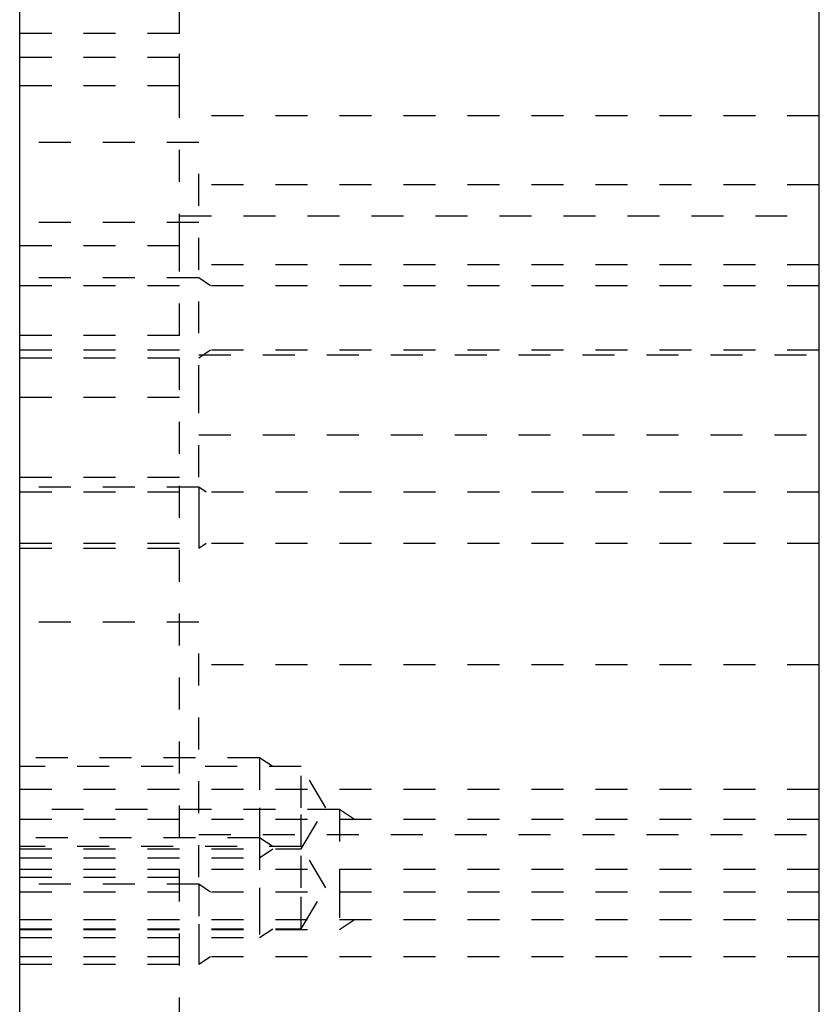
# Model space of a CAD drawing. Header units: inches. Extents: x 1802 to 2468, y -253 to -72.
# Tile 539 of 570: x 2405.74 to 2408.24, y -191.37 to -188.29. Entities that reach past the tile are written whole.
import ezdxf

# ---------------------------------------------------------------- set-up
doc = ezdxf.new("R2010")
doc.units = ezdxf.units.IN
doc.header["$LTSCALE"] = 0.5
doc.header["$MEASUREMENT"] = 0
doc.linetypes.add('HIDDEN', pattern=[0.225, 0.15, -0.075])
doc.layers.add('SID-M-H', color=4, linetype='HIDDEN')
doc.layers.add('SID-M-S', color=105, linetype='Continuous')

msp = doc.modelspace()

# ---------------------------------------------------------------- linework, layer by layer
at = {"layer": 'SID-M-H'}
for p, q in [((2406.23796, -188.33689), (2406.23796, -186.98769)), ((2406.23796, -188.33689), (2405.73796, -188.33689)), ((2406.23796, -188.50117), (2406.23796, -188.33689)), ((2406.23796, -188.41187), (2405.73796, -188.41187)), ((2406.23796, -188.50117), (2405.73796, -188.50117)), ((2406.23796, -189.00117), (2406.23796, -188.50117)), ((2408.23796, -188.59492), (2406.23796, -188.59492)), ((2406.29796, -188.67767), (2405.73796, -188.67767)), ((2406.29796, -189.07617), (2406.29796, -188.67767)), ((2408.23796, -188.81067), (2406.29796, -188.81067)), ((2406.29796, -188.92767), (2405.73796, -188.92767)), ((2406.23796, -188.90742), (2408.23796, -188.90742)), ((2406.23796, -189.00117), (2405.73796, -189.00117)), ((2406.23796, -189.28104), (2406.23796, -189.00117)), ((2408.23796, -189.06067), (2406.29796, -189.06067)), ((2406.29796, -189.47467), (2406.29796, -189.07617)), ((2406.29796, -189.10117), (2405.73796, -189.10117)), ((2406.33471, -189.12567), (2406.29796, -189.10117)), ((2408.23796, -189.12567), (2405.73796, -189.12567)), ((2406.23796, -189.28104), (2405.73796, -189.28104)), ((2406.23796, -189.28104), (2405.73796, -189.28104)), ((2406.23796, -191.45117), (2406.23796, -189.28104)), ((2405.73796, -189.32667), (2408.23796, -189.32667)), ((2406.29796, -189.35117), (2406.33471, -189.32667)), ((2405.73796, -189.35117), (2406.29796, -189.35117)), ((2406.29796, -189.34167), (2408.23796, -189.34167)), ((2405.73796, -189.47467), (2406.29796, -189.47467)), ((2406.29796, -189.72467), (2406.29796, -189.47467)), ((2406.29796, -189.59167), (2408.23796, -189.59167)), ((2405.73796, -189.72467), (2406.29796, -189.72467)), ((2406.29796, -189.75617), (2405.73796, -189.75617)), ((2406.32121, -189.77167), (2406.29796, -189.75617)), ((2408.23796, -189.77167), (2405.73796, -189.77167)), ((2406.29796, -189.85117), (2406.29796, -189.88752)), ((2405.73796, -189.93067), (2408.23796, -189.93067)), ((2405.73796, -189.94617), (2406.29796, -189.94617)), ((2406.29796, -189.94617), (2406.32121, -189.93067)), ((2406.29796, -190.17767), (2405.73796, -190.17767)), ((2406.29796, -190.57617), (2406.29796, -190.17767)), ((2408.23796, -190.31067), (2406.29796, -190.31067)), ((2406.29796, -190.97467), (2406.29796, -190.57617)), ((2406.48796, -190.60168), (2405.73796, -190.60168)), ((2406.52959, -190.62943), (2406.48796, -190.60168)), ((2406.61796, -190.62943), (2405.73796, -190.62943)), ((2406.61796, -190.75793), (2406.61796, -190.62943)), ((2406.69517, -190.75793), (2406.61796, -190.62943)), ((2408.23796, -190.70117), (2405.73796, -190.70117)), ((2406.73796, -190.76367), (2405.73796, -190.76367)), ((2406.48796, -190.75793), (2406.48796, -190.80398)), ((2406.61796, -190.87943), (2406.61796, -190.75793)), ((2406.61796, -190.88643), (2406.69517, -190.75793)), ((2406.78484, -190.79492), (2406.73796, -190.76367)), ((2408.23796, -190.79492), (2405.73796, -190.79492)), ((2406.48796, -190.85168), (2405.73796, -190.85168)), ((2406.29796, -190.84167), (2408.23796, -190.84167)), ((2406.52959, -190.87943), (2406.48796, -190.85168)), ((2406.61796, -190.87943), (2405.73796, -190.87943)), ((2405.73796, -190.88643), (2406.61796, -190.88643)), ((2406.48796, -190.91418), (2406.52959, -190.88643)), ((2406.61796, -191.00793), (2406.61796, -190.87943)), ((2406.69517, -191.00793), (2406.61796, -190.87943)), ((2405.73796, -190.91418), (2406.48796, -190.91418)), ((2408.23796, -190.95117), (2405.73796, -190.95117)), ((2406.73796, -190.95117), (2406.73796, -191.00176)), ((2405.73796, -190.97467), (2406.29796, -190.97467)), ((2406.29796, -190.99745), (2405.73796, -190.99745)), ((2408.23796, -191.02195), (2405.73796, -191.02195)), ((2406.33471, -191.02195), (2406.29796, -190.99745)), ((2406.48796, -191.00793), (2406.48796, -191.05398)), ((2406.61796, -191.13643), (2406.61796, -191.00793)), ((2406.61796, -191.13643), (2406.69517, -191.00793)), ((2405.73796, -191.10742), (2408.23796, -191.10742)), ((2406.73796, -191.13867), (2406.78484, -191.10742)), ((2405.73796, -191.13643), (2406.61796, -191.13643)), ((2405.73796, -191.13867), (2406.73796, -191.13867)), ((2406.29796, -191.12245), (2406.29796, -191.1652)), ((2406.48796, -191.16418), (2406.52959, -191.13643)), ((2405.73796, -191.16418), (2406.48796, -191.16418)), ((2405.73796, -191.22295), (2408.23796, -191.22295)), ((2406.29796, -191.24745), (2406.33471, -191.22295)), ((2405.73796, -191.24745), (2406.29796, -191.24745))]:
    msp.add_line(p, q, dxfattribs=at)
for points, knots in [([(2406.29796, -189.75617), (2406.29796, -189.7634), (2406.29796, -189.78399), (2406.29796, -189.81481), (2406.29796, -189.85117), (2406.29796, -189.83872), (2406.29796, -189.85117)], [0, 0, 0, 0, 0.25, 0.5, 0.75, 1, 1, 1, 1]), ([(2406.29796, -189.88752), (2406.29796, -189.91834), (2406.29796, -189.93894), (2406.29796, -189.94617), (2406.29796, -189.94472), (2406.29796, -189.94617)], [0, 0, 0, 0, 0.33333334, 0.66666667, 1, 1, 1, 1]), ([(2406.48796, -190.60168), (2406.48796, -190.60211), (2406.48796, -190.61248), (2406.48796, -190.63576), (2406.48796, -190.66991), (2406.48796, -190.71187), (2406.48796, -190.75793), (2406.48796, -190.74234), (2406.48796, -190.75793)], [0, 0, 0, 0, 0.047778, 0.2382224, 0.4286668, 0.6191112, 0.8095556, 1, 1, 1, 1]), ([(2406.73796, -190.76367), (2406.73796, -190.76759), (2406.73796, -190.78469), (2406.73796, -190.81414), (2406.73796, -190.85375), (2406.73796, -190.90058), (2406.73796, -190.95117), (2406.73796, -190.93409), (2406.73796, -190.95117)], [0, 0, 0, 0, 0.1305893, 0.3044714, 0.4783536, 0.6522357, 0.8261179, 1, 1, 1, 1]), ([(2406.48796, -190.80398), (2406.48796, -190.84594), (2406.48796, -190.85168), (2406.48796, -190.84978), (2406.48796, -190.85168)], [0, 0, 0, 0, 0.8685871, 1, 1, 1, 1]), ([(2406.48796, -190.85168), (2406.48796, -190.85211), (2406.48796, -190.86248), (2406.48796, -190.88576), (2406.48796, -190.91991), (2406.48796, -190.96187), (2406.48796, -191.00793), (2406.48796, -190.99234), (2406.48796, -191.00793)], [0, 0, 0, 0, 0.047778, 0.2382224, 0.4286668, 0.6191112, 0.8095556, 1, 1, 1, 1]), ([(2406.29796, -190.99745), (2406.29796, -190.99935), (2406.29796, -191.0142), (2406.29796, -191.0421), (2406.29796, -191.0797), (2406.29796, -191.12245), (2406.29796, -191.10791), (2406.29796, -191.12245)], [0, 0, 0, 0, 0.1114882, 0.3336162, 0.5557441, 0.7778721, 1, 1, 1, 1]), ([(2406.73796, -191.00176), (2406.73796, -191.04859), (2406.73796, -191.0882), (2406.73796, -191.11765), (2406.73796, -191.13475), (2406.73796, -191.13867), (2406.73796, -191.13789), (2406.73796, -191.13867)], [0, 0, 0, 0, 0.21048103, 0.42096206, 0.63144309, 0.84192412, 1, 1, 1, 1]), ([(2406.48796, -191.05398), (2406.48796, -191.09594), (2406.48796, -191.13009), (2406.48796, -191.15337), (2406.48796, -191.16374), (2406.48796, -191.16418), (2406.48796, -191.16408), (2406.48796, -191.16418)], [0, 0, 0, 0, 0.2352456, 0.4704912, 0.7057368, 0.9409824, 1, 1, 1, 1]), ([(2406.29796, -191.1652), (2406.29796, -191.2028), (2406.29796, -191.2307), (2406.29796, -191.24555), (2406.29796, -191.24745), (2406.29796, -191.24707), (2406.29796, -191.24745)], [0, 0, 0, 0, 0.2855585, 0.5711169, 0.8566754, 1, 1, 1, 1])]:
    msp.add_open_spline(points, degree=3, knots=knots, dxfattribs=at)
at = {"layer": 'SID-M-S'}
for p, q in [((2405.73796, -194.45117), (2405.73796, -174.45117)), ((2408.23796, -194.45117), (2408.23796, -174.45117))]:
    msp.add_line(p, q, dxfattribs=at)

doc.saveas('drawing.dxf')
